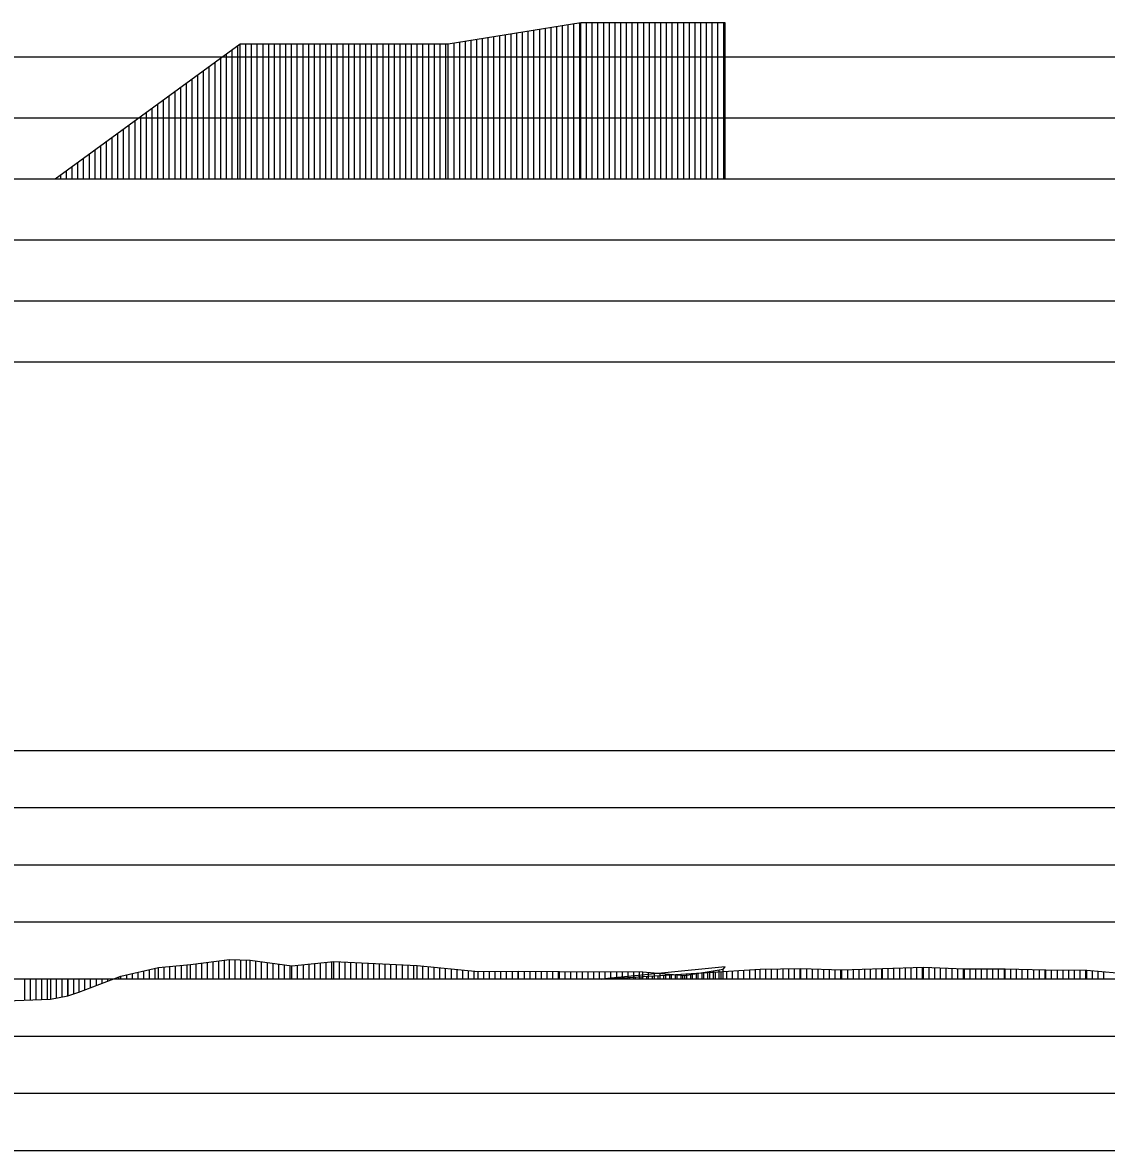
# Model space of a CAD drawing. Extents: x 2 to 10148, y 0 to 380.
# Drawn here: x 4355.51 to 4402.94, y 234.5 to 283.84 of the extents above; entities that cross this region are included whole.
import ezdxf

# ---------------------------------------------------------------- set-up
doc = ezdxf.new("R2010")
doc.units = 0
for name, color, linetype in [('POSUN_CARA', 7, 'Continuous'), ('POSUN_RASTR', 7, 'Continuous'), ('ZRYCHL_CARA', 7, 'Continuous'), ('ZRYCHL_RASTR', 7, 'Continuous')]:
    doc.layers.add(name, color=color, linetype=linetype)

msp = doc.modelspace()

# ---------------------------------------------------------------- linework, layer by layer
at = {"layer": 'POSUN_CARA'}
for p, q in [((4362.853, 242.631), (4364.563, 242.847)), ((4363.853, 242), (4363.853, 242.758)), ((4364.103, 242), (4364.103, 242.789)), ((4364.353, 242), (4364.353, 242.821)), ((4364.563, 242.847), (4365.472, 242.826)), ((4364.563, 242), (4364.563, 242.847)), ((4364.813, 242), (4364.813, 242.841)), ((4365.063, 242), (4365.063, 242.836)), ((4365.313, 242), (4365.313, 242.83)), ((4365.472, 242.826), (4367.299, 242.573)), ((4365.472, 242), (4365.472, 242.826)), ((4365.722, 242), (4365.722, 242.791)), ((4365.972, 242), (4365.972, 242.757)), ((4367.299, 242.573), (4369.129, 242.764)), ((4369.049, 242), (4369.049, 242.756)), ((4369.129, 242.764), (4372.774, 242.585)), ((4369.129, 242), (4369.129, 242.764)), ((4369.379, 242), (4369.379, 242.752)), ((4359.818, 242.128), (4361.46, 242.507)), ((4360.568, 242), (4360.568, 242.301)), ((4360.818, 242), (4360.818, 242.359)), ((4361.068, 242), (4361.068, 242.416)), ((4361.318, 242), (4361.318, 242.474)), ((4361.46, 242.507), (4362.853, 242.631)), ((4361.46, 242), (4361.46, 242.507)), ((4361.71, 242), (4361.71, 242.529)), ((4361.96, 242), (4361.96, 242.552)), ((4362.21, 242), (4362.21, 242.574)), ((4362.46, 242), (4362.46, 242.596)), ((4362.71, 242), (4362.71, 242.619)), ((4362.853, 242), (4362.853, 242.631)), ((4363.103, 242), (4363.103, 242.663)), ((4363.353, 242), (4363.353, 242.694)), ((4363.603, 242), (4363.603, 242.726)), ((4366.222, 242), (4366.222, 242.722)), ((4366.472, 242), (4366.472, 242.688)), ((4366.722, 242), (4366.722, 242.653)), ((4366.972, 242), (4366.972, 242.618)), ((4367.222, 242), (4367.222, 242.584)), ((4367.299, 242), (4367.299, 242.573)), ((4367.549, 242), (4367.549, 242.599)), ((4367.799, 242), (4367.799, 242.625)), ((4368.049, 242), (4368.049, 242.652)), ((4368.299, 242), (4368.299, 242.678)), ((4368.549, 242), (4368.549, 242.704)), ((4368.799, 242), (4368.799, 242.73)), ((4369.629, 242), (4369.629, 242.74)), ((4369.879, 242), (4369.879, 242.727)), ((4370.129, 242), (4370.129, 242.715)), ((4370.379, 242), (4370.379, 242.703)), ((4370.629, 242), (4370.629, 242.69)), ((4370.879, 242), (4370.879, 242.678)), ((4371.129, 242), (4371.129, 242.666)), ((4371.379, 242), (4371.379, 242.653)), ((4371.629, 242), (4371.629, 242.641)), ((4371.879, 242), (4371.879, 242.629)), ((4372.129, 242), (4372.129, 242.616)), ((4372.379, 242), (4372.379, 242.604)), ((4372.629, 242), (4372.629, 242.592)), ((4372.774, 242.585), (4375.443, 242.334)), ((4372.774, 242), (4372.774, 242.585)), ((4373.024, 242), (4373.024, 242.561)), ((4373.274, 242), (4373.274, 242.538)), ((4373.524, 242), (4373.524, 242.514)), ((4373.774, 242), (4373.774, 242.491)), ((4374.024, 242), (4374.024, 242.467)), ((4374.274, 242), (4374.274, 242.444)), ((4374.524, 242), (4374.524, 242.42)), ((4374.774, 242), (4374.774, 242.397)), ((4375.024, 242), (4375.024, 242.373)), ((4375.274, 242), (4375.274, 242.35)), ((4375.443, 242.334), (4377.218, 242.337)), ((4375.443, 242), (4375.443, 242.334)), ((4375.693, 242), (4375.693, 242.334)), ((4375.943, 242), (4375.943, 242.335)), ((4376.193, 242), (4376.193, 242.335)), ((4376.443, 242), (4376.443, 242.336)), ((4376.693, 242), (4376.693, 242.336)), ((4376.943, 242), (4376.943, 242.336)), ((4377.193, 242), (4377.193, 242.337)), ((4377.218, 242.337), (4379.009, 242.334)), ((4377.218, 242), (4377.218, 242.337)), ((4377.468, 242), (4377.468, 242.336)), ((4377.718, 242), (4377.718, 242.336)), ((4377.968, 242), (4377.968, 242.336)), ((4378.218, 242), (4378.218, 242.335)), ((4378.468, 242), (4378.468, 242.335)), ((4378.718, 242), (4378.718, 242.335)), ((4378.968, 242), (4378.968, 242.334)), ((4379.009, 242.334), (4382.656, 242.308)), ((4379.009, 242), (4379.009, 242.334)), ((4379.259, 242), (4379.259, 242.332)), ((4379.509, 242), (4379.509, 242.331)), ((4379.759, 242), (4379.759, 242.329)), ((4380.009, 242), (4380.009, 242.327)), ((4380.259, 242), (4380.259, 242.325)), ((4380.509, 242), (4380.509, 242.323)), ((4380.759, 242), (4380.759, 242.322)), ((4386.248, 242.525), (4380.828, 241.992)), ((4380.828, 241.992), (4387.788, 242.426)), ((4381.009, 242), (4381.009, 242.32)), ((4381.259, 242), (4381.259, 242.318)), ((4381.509, 242), (4381.509, 242.316)), ((4381.759, 242), (4381.759, 242.314)), ((4382.009, 242), (4382.009, 242.312)), ((4382.259, 242), (4382.259, 242.311)), ((4382.509, 242), (4382.509, 242.309)), ((4382.656, 242.308), (4384.496, 242.152)), ((4382.656, 242), (4382.656, 242.308)), ((4382.906, 242), (4382.906, 242.287)), ((4383.156, 242), (4383.156, 242.266)), ((4384.496, 242.152), (4386.166, 242.429)), ((4385.078, 242), (4385.078, 242.257)), ((4385.246, 242), (4385.246, 242.277)), ((4385.328, 242), (4385.328, 242.272)), ((4385.496, 242), (4385.496, 242.318)), ((4385.578, 242), (4385.578, 242.288)), ((4385.746, 242), (4385.746, 242.359)), ((4385.828, 242), (4385.828, 242.303)), ((4385.996, 242), (4385.996, 242.401)), ((4386.078, 242), (4386.078, 242.319)), ((4386.166, 242.429), (4386.248, 242.525)), ((4386.166, 242), (4386.166, 242.429)), ((4386.328, 242), (4386.328, 242.335)), ((4386.578, 242), (4386.578, 242.35)), ((4386.828, 242), (4386.828, 242.366)), ((4387.078, 242), (4387.078, 242.381)), ((4387.328, 242), (4387.328, 242.397)), ((4387.578, 242), (4387.578, 242.412)), ((4387.788, 242.426), (4389.572, 242.465)), ((4387.788, 242), (4387.788, 242.426)), ((4388.038, 242), (4388.038, 242.431)), ((4388.288, 242), (4388.288, 242.437)), ((4388.538, 242), (4388.538, 242.442)), ((4388.788, 242), (4388.788, 242.448)), ((4389.038, 242), (4389.038, 242.453)), ((4389.288, 242), (4389.288, 242.459)), ((4389.538, 242), (4389.538, 242.464)), ((4389.572, 242.465), (4391.366, 242.401)), ((4389.572, 242), (4389.572, 242.465)), ((4389.822, 242), (4389.822, 242.456)), ((4390.072, 242), (4390.072, 242.447)), ((4390.322, 242), (4390.322, 242.438)), ((4390.572, 242), (4390.572, 242.429)), ((4390.822, 242), (4390.822, 242.42)), ((4391.072, 242), (4391.072, 242.411)), ((4391.322, 242), (4391.322, 242.402)), ((4391.366, 242.401), (4393.141, 242.458)), ((4391.366, 242), (4391.366, 242.401)), ((4391.616, 242), (4391.616, 242.409)), ((4391.866, 242), (4391.866, 242.417)), ((4392.116, 242), (4392.116, 242.425)), ((4392.366, 242), (4392.366, 242.433)), ((4392.616, 242), (4392.616, 242.441)), ((4392.866, 242), (4392.866, 242.449)), ((4393.116, 242), (4393.116, 242.457)), ((4393.141, 242.458), (4394.931, 242.523)), ((4393.141, 242), (4393.141, 242.458)), ((4393.391, 242), (4393.391, 242.467)), ((4393.641, 242), (4393.641, 242.476)), ((4393.891, 242), (4393.891, 242.485)), ((4394.141, 242), (4394.141, 242.494)), ((4394.391, 242), (4394.391, 242.504)), ((4394.641, 242), (4394.641, 242.513)), ((4394.891, 242), (4394.891, 242.522)), ((4394.931, 242.523), (4396.722, 242.441)), ((4394.931, 242), (4394.931, 242.523)), ((4395.181, 242), (4395.181, 242.512)), ((4395.431, 242), (4395.431, 242.5)), ((4395.681, 242), (4395.681, 242.489)), ((4395.931, 242), (4395.931, 242.477)), ((4396.181, 242), (4396.181, 242.466)), ((4396.431, 242), (4396.431, 242.454)), ((4396.681, 242), (4396.681, 242.442)), ((4396.722, 242.441), (4398.506, 242.437)), ((4396.722, 242), (4396.722, 242.441)), ((4396.972, 242), (4396.972, 242.44)), ((4397.222, 242), (4397.222, 242.439)), ((4397.472, 242), (4397.472, 242.439)), ((4397.722, 242), (4397.722, 242.438)), ((4397.972, 242), (4397.972, 242.438)), ((4398.222, 242), (4398.222, 242.437)), ((4398.472, 242), (4398.472, 242.437)), ((4398.506, 242.437), (4400.29, 242.404)), ((4398.506, 242), (4398.506, 242.437)), ((4398.756, 242), (4398.756, 242.432)), ((4399.006, 242), (4399.006, 242.428)), ((4399.256, 242), (4399.256, 242.423)), ((4399.506, 242), (4399.506, 242.418)), ((4399.756, 242), (4399.756, 242.414)), ((4400.006, 242), (4400.006, 242.409)), ((4400.256, 242), (4400.256, 242.405)), ((4400.29, 242.404), (4402.078, 242.391)), ((4400.29, 242), (4400.29, 242.404)), ((4400.54, 242), (4400.54, 242.402)), ((4400.79, 242), (4400.79, 242.401)), ((4401.04, 242), (4401.04, 242.399)), ((4401.29, 242), (4401.29, 242.397)), ((4401.54, 242), (4401.54, 242.395)), ((4401.79, 242), (4401.79, 242.393)), ((4402.04, 242), (4402.04, 242.392)), ((4402.078, 242.391), (4404.167, 242.193)), ((4402.078, 242), (4402.078, 242.391)), ((4402.328, 242), (4402.328, 242.368)), ((4402.578, 242), (4402.578, 242.344)), ((4402.828, 242), (4402.828, 242.32)), ((4355.593, 242), (4355.593, 241.081)), ((4355.843, 242), (4355.843, 241.09)), ((4356.093, 242), (4356.093, 241.1)), ((4356.343, 242), (4356.343, 241.109)), ((4356.593, 242), (4356.593, 241.118)), ((4356.73, 242), (4356.73, 241.123)), ((4356.98, 242), (4356.98, 241.168)), ((4357.23, 242), (4357.23, 241.213)), ((4357.48, 242), (4357.48, 241.258)), ((4357.488, 242), (4357.488, 241.259)), ((4357.738, 242), (4357.738, 241.346)), ((4357.976, 241.43), (4359.818, 242.128)), ((4357.976, 242), (4357.976, 241.43)), ((4358.226, 242), (4358.226, 241.524)), ((4358.476, 242), (4358.476, 241.619)), ((4358.726, 242), (4358.726, 241.714)), ((4358.976, 242), (4358.976, 241.808)), ((4359.226, 242), (4359.226, 241.903)), ((4359.476, 242), (4359.476, 241.998)), ((4359.726, 242), (4359.726, 242.093)), ((4359.818, 242), (4359.818, 242.128)), ((4360.068, 242), (4360.068, 242.185)), ((4360.318, 242), (4360.318, 242.243)), ((4380.828, 242), (4380.828, 241.992)), ((4381.078, 242), (4381.078, 242.008)), ((4381.328, 242), (4381.328, 242.023)), ((4381.578, 242), (4381.578, 242.039)), ((4381.828, 242), (4381.828, 242.054)), ((4382.078, 242), (4382.078, 242.07)), ((4382.328, 242), (4382.328, 242.086)), ((4382.578, 242), (4382.578, 242.101)), ((4382.828, 242), (4382.828, 242.117)), ((4383.078, 242), (4383.078, 242.132)), ((4383.328, 242), (4383.328, 242.148)), ((4383.406, 242), (4383.406, 242.244)), ((4383.578, 242), (4383.578, 242.163)), ((4383.656, 242), (4383.656, 242.223)), ((4383.828, 242), (4383.828, 242.179)), ((4383.906, 242), (4383.906, 242.202)), ((4384.078, 242), (4384.078, 242.195)), ((4384.156, 242), (4384.156, 242.181)), ((4384.328, 242), (4384.328, 242.21)), ((4384.406, 242), (4384.406, 242.16)), ((4384.496, 242), (4384.496, 242.152)), ((4384.578, 242), (4384.578, 242.226)), ((4384.746, 242), (4384.746, 242.194)), ((4384.828, 242), (4384.828, 242.241)), ((4384.996, 242), (4384.996, 242.235)), ((4357.488, 241.259), (4357.976, 241.43)), ((4354.093, 241.025), (4356.73, 241.123)), ((4356.73, 241.123), (4357.488, 241.259))]:
    msp.add_line(p, q, dxfattribs=at)
at = {"layer": 'POSUN_RASTR'}
for p, q in [((4312, 252), (4508, 252)), ((4312, 249.5), (4508, 249.5)), ((4312, 247), (4508, 247)), ((4312, 244.5), (4508, 244.5)), ((4045.76, 242), (5128.601, 242)), ((4312, 239.5), (4508, 239.5)), ((4312, 237), (4508, 237)), ((4312, 234.5), (4508, 234.5))]:
    msp.add_line(p, q, dxfattribs=at)
at = {"layer": 'ZRYCHL_CARA'}
for p, q in [((4374.14, 282.904), (4379.94, 283.838)), ((4379.14, 277), (4379.14, 283.709)), ((4379.39, 277), (4379.39, 283.749)), ((4379.64, 277), (4379.64, 283.789)), ((4379.89, 277), (4379.89, 283.83)), ((4379.94, 277), (4379.94, 283.838)), ((4379.94, 283.838), (4386.246, 283.838)), ((4380.19, 277), (4380.19, 283.838)), ((4380.44, 277), (4380.44, 283.838)), ((4380.69, 277), (4380.69, 283.838)), ((4380.94, 277), (4380.94, 283.838)), ((4381.19, 277), (4381.19, 283.838)), ((4381.44, 277), (4381.44, 283.838)), ((4381.69, 277), (4381.69, 283.838)), ((4381.94, 277), (4381.94, 283.838)), ((4382.19, 277), (4382.19, 283.838)), ((4382.44, 277), (4382.44, 283.838)), ((4382.69, 277), (4382.69, 283.838)), ((4382.94, 277), (4382.94, 283.838)), ((4383.19, 277), (4383.19, 283.838)), ((4383.44, 277), (4383.44, 283.838)), ((4383.69, 277), (4383.69, 283.838)), ((4383.94, 277), (4383.94, 283.838)), ((4384.19, 277), (4384.19, 283.838)), ((4384.44, 277), (4384.44, 283.838)), ((4384.69, 277), (4384.69, 283.838)), ((4384.94, 277), (4384.94, 283.838)), ((4385.19, 277), (4385.19, 283.838)), ((4385.44, 277), (4385.44, 283.838)), ((4385.69, 277), (4385.69, 283.838)), ((4385.94, 277), (4385.94, 283.838)), ((4386.19, 277), (4386.19, 283.838)), ((4386.246, 283.838), (4386.246, 277)), ((4376.14, 277), (4376.14, 283.226)), ((4376.39, 277), (4376.39, 283.266)), ((4376.64, 277), (4376.64, 283.306)), ((4376.89, 277), (4376.89, 283.347)), ((4377.14, 277), (4377.14, 283.387)), ((4377.39, 277), (4377.39, 283.427)), ((4377.64, 277), (4377.64, 283.467)), ((4377.89, 277), (4377.89, 283.508)), ((4378.14, 277), (4378.14, 283.548)), ((4378.39, 277), (4378.39, 283.588)), ((4378.64, 277), (4378.64, 283.628)), ((4378.89, 277), (4378.89, 283.669)), ((4356.933, 277), (4365.033, 282.904)), ((4364.933, 277), (4364.933, 282.831)), ((4365.033, 277), (4365.033, 282.904)), ((4365.033, 282.904), (4374.14, 282.904)), ((4365.283, 277), (4365.283, 282.904)), ((4365.533, 277), (4365.533, 282.904)), ((4365.783, 277), (4365.783, 282.904)), ((4366.033, 277), (4366.033, 282.904)), ((4366.283, 277), (4366.283, 282.904)), ((4366.533, 277), (4366.533, 282.904)), ((4366.783, 277), (4366.783, 282.904)), ((4367.033, 277), (4367.033, 282.904)), ((4367.283, 277), (4367.283, 282.904)), ((4367.533, 277), (4367.533, 282.904)), ((4367.783, 277), (4367.783, 282.904)), ((4368.033, 277), (4368.033, 282.904)), ((4368.283, 277), (4368.283, 282.904)), ((4368.533, 277), (4368.533, 282.904)), ((4368.783, 277), (4368.783, 282.904)), ((4369.033, 277), (4369.033, 282.904)), ((4369.283, 277), (4369.283, 282.904)), ((4369.533, 277), (4369.533, 282.904)), ((4369.783, 277), (4369.783, 282.904)), ((4370.033, 277), (4370.033, 282.904)), ((4370.283, 277), (4370.283, 282.904)), ((4370.533, 277), (4370.533, 282.904)), ((4370.783, 277), (4370.783, 282.904)), ((4371.033, 277), (4371.033, 282.904)), ((4371.283, 277), (4371.283, 282.904)), ((4371.533, 277), (4371.533, 282.904)), ((4371.783, 277), (4371.783, 282.904)), ((4372.033, 277), (4372.033, 282.904)), ((4372.283, 277), (4372.283, 282.904)), ((4372.533, 277), (4372.533, 282.904)), ((4372.783, 277), (4372.783, 282.904)), ((4373.033, 277), (4373.033, 282.904)), ((4373.283, 277), (4373.283, 282.904)), ((4373.533, 277), (4373.533, 282.904)), ((4373.783, 277), (4373.783, 282.904)), ((4374.033, 277), (4374.033, 282.904)), ((4374.14, 277), (4374.14, 282.904)), ((4374.39, 277), (4374.39, 282.944)), ((4374.64, 277), (4374.64, 282.984)), ((4374.89, 277), (4374.89, 283.025)), ((4375.14, 277), (4375.14, 283.065)), ((4375.39, 277), (4375.39, 283.105)), ((4375.64, 277), (4375.64, 283.145)), ((4375.89, 277), (4375.89, 283.186)), ((4364.183, 277), (4364.183, 282.284)), ((4364.433, 277), (4364.433, 282.466)), ((4364.683, 277), (4364.683, 282.649)), ((4363.433, 277), (4363.433, 281.738)), ((4363.683, 277), (4363.683, 281.92)), ((4363.933, 277), (4363.933, 282.102)), ((4362.933, 277), (4362.933, 281.373)), ((4363.183, 277), (4363.183, 281.555)), ((4362.183, 277), (4362.183, 280.827)), ((4362.433, 277), (4362.433, 281.009)), ((4362.683, 277), (4362.683, 281.191)), ((4361.433, 277), (4361.433, 280.28)), ((4361.683, 277), (4361.683, 280.462)), ((4361.933, 277), (4361.933, 280.644)), ((4360.933, 277), (4360.933, 279.915)), ((4361.183, 277), (4361.183, 280.098)), ((4360.183, 277), (4360.183, 279.369)), ((4360.433, 277), (4360.433, 279.551)), ((4360.683, 277), (4360.683, 279.733)), ((4359.433, 277), (4359.433, 278.822)), ((4359.683, 277), (4359.683, 279.004)), ((4359.933, 277), (4359.933, 279.187)), ((4358.683, 277), (4358.683, 278.276)), ((4358.933, 277), (4358.933, 278.458)), ((4359.183, 277), (4359.183, 278.64)), ((4358.183, 277), (4358.183, 277.911)), ((4358.433, 277), (4358.433, 278.093)), ((4357.433, 277), (4357.433, 277.364)), ((4357.683, 277), (4357.683, 277.547)), ((4357.933, 277), (4357.933, 277.729)), ((4045.76, 277), (5128.601, 277)), ((4357.183, 277), (4357.183, 277.182))]:
    msp.add_line(p, q, dxfattribs=at)
at = {"layer": 'ZRYCHL_RASTR'}
for p, q in [((4312, 282.333), (4508, 282.333)), ((4312, 279.667), (4508, 279.667)), ((4319.72, 274.333), (4508, 274.333)), ((4319.72, 271.667), (4508, 271.667)), ((4319.614, 269), (4508, 269))]:
    msp.add_line(p, q, dxfattribs=at)

doc.saveas('drawing.dxf')
